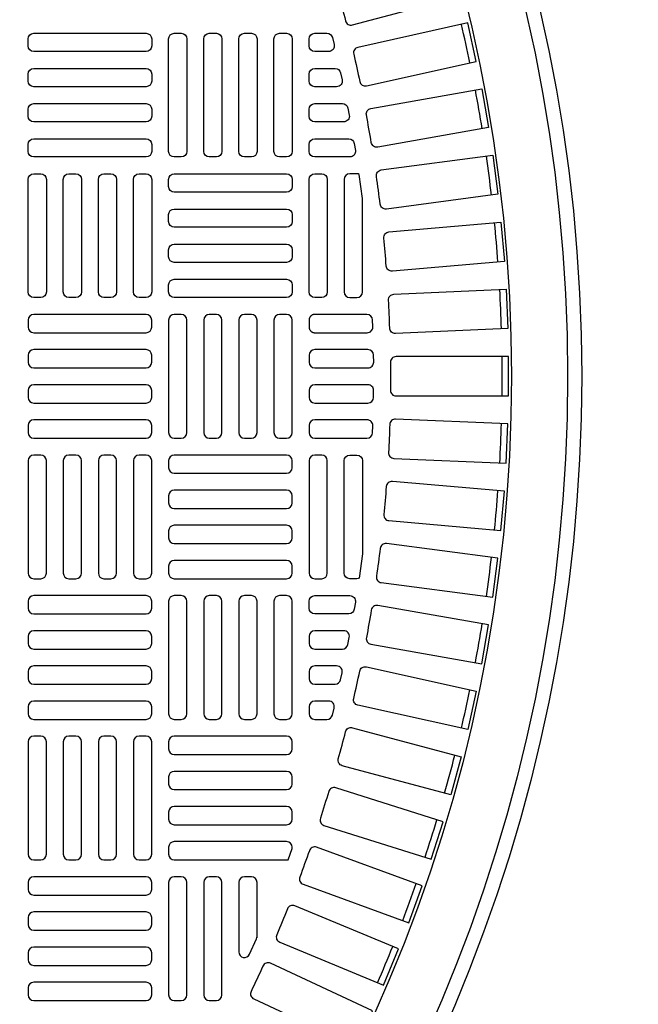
# Model space of a CAD drawing. Extents: x -169 to 6736, y -208 to 3022.
# Tile 471 of 656: x 1885.89 to 1894.55, y 1308.22 to 1322.01. Entities that reach past the tile are written whole.
import ezdxf

# ---------------------------------------------------------------- set-up
doc = ezdxf.new("R2010")
doc.units = 0
doc.header["$MEASUREMENT"] = 0
doc.header["$PDSIZE"] = 1
doc.layers.get('DEFPOINTS').update_dxf_attribs({"linetype": 'CONTINUOUS'})
for name, color, linetype in [('DIM', 3, 'CONTINUOUS'), ('TANK-MANHOLE-COVER-40', 2, 'CONTINUOUS'), ('TANK-MANHOLE-COVER-HATCH-40', 252, 'CONTINUOUS'), ('TANK-SLOPE', 3, 'CONTINUOUS')]:
    doc.layers.add(name, color=color, linetype=linetype)
doc.styles.add('SIMPLEX', font='simplex')
doc.dimstyles.new('DIM64', dxfattribs={"dimscale": 64, "dimtxt": 0.09375, "dimasz": 0.09375, "dimexe": 0.0625, "dimexo": 0.0625, "dimgap": 0.046875, "dimtad": 1, "dimdec": 4, "dimzin": 3, "dimdsep": 46, "dimlunit": 4, "dimtxsty": 'SIMPLEX', "dimcen": 0, "dimclrd": 256, "dimclre": 256, "dimclrt": 256, "dimadec": 0, "dimazin": 0, "dimtfac": 1, "dimtdec": 4, "dimtmove": 0, "dimatfit": 3, "dimfxl": 1, "dimfrac": 2, "dimtolj": 1, "dimtzin": 0, "dimarcsym": 0})

# ---------------------------------------------------------------- blocks, each defined once
blk = doc.blocks.new('*D33')
at = {"layer": 'DEFPOINTS', "color": 0, "transparency": 16777216}
for p in [(1800.266, 1380.018), (2061.773, 1380.018), (2061.773, 1254.018)]:
    blk.add_point(p, dxfattribs=at)
at = {"layer": 'DIM', "lineweight": -2, "transparency": 16777216}
for p, q in [((1804.266, 1380.018), (2065.773, 1380.018)), ((2061.773, 1260.018), (2061.773, 1374.018))]:
    blk.add_line(p, q, dxfattribs=at)
at = {"layer": 'DIM', "transparency": 16777216}
for points in [[(2060.773, 1374.018), (2062.773, 1374.018), (2061.773, 1380.018)], [(2060.773, 1260.018), (2062.773, 1260.018), (2061.773, 1254.018)]]:
    blk.add_solid(points, dxfattribs=at)
at = {"layer": 'DIM', "transparency": 16777216, "insert": (2055.201, 1317.018), "char_height": 6, "attachment_point": 5, "rotation": 90, "style": 'SIMPLEX'}
blk.add_mtext('\\A1;10\'-6"', dxfattribs=at)

msp = doc.modelspace()

# ---------------------------------------------------------------- linework, layer by layer
at = {"layer": 'TANK-MANHOLE-COVER-40', "color": 4, "linetype": 'Continuous'}
msp.add_circle((1871.12201, 1317.01762), 22.63902, dxfattribs=at)
at = {"layer": 'TANK-MANHOLE-COVER-40', "color": 1, "linetype": 'Continuous'}
msp.add_circle((1871.12201, 1317.01762), 22.44094, dxfattribs=at)
at = {"layer": 'TANK-MANHOLE-COVER-40', "color": 2, "linetype": 'Continuous'}
msp.add_circle((1871.12201, 1317.01762), 21.65354, dxfattribs=at)
at = {"layer": 'TANK-MANHOLE-COVER-HATCH-40', "linetype": 'Continuous'}
for points in [[(1890.45232, 1321.99417, 0.41709369), (1890.54895, 1321.93774), (1892.07103, 1322.34558), (1891.92837, 1322.87798), (1890.4063, 1322.47014, 0.41709369), (1890.35082, 1322.37296, -0.00491171), (1890.45232, 1321.99417)], [(1890.651, 1321.14626, 0.41709369), (1890.74507, 1321.08567), (1892.28349, 1321.42673), (1892.1642, 1321.96485), (1890.62578, 1321.62379, 0.41709369), (1890.56612, 1321.52912, -0.00491171), (1890.651, 1321.14626)], [(1890.8125, 1320.29049, 0.00491171), (1890.7444, 1320.67668, -0.41709369), (1890.80813, 1320.76866), (1892.35996, 1321.04229), (1892.45567, 1320.49948), (1890.90384, 1320.22585, -0.41709369), (1890.8125, 1320.29049)], [(1890.93652, 1319.42848, 0.00491171), (1890.88533, 1319.81728, -0.41709369), (1890.95301, 1319.90639), (1892.5153, 1320.11207), (1892.58725, 1319.56561), (1891.02496, 1319.35993, -0.41709369), (1890.93652, 1319.42848)], [(1891.02282, 1318.56189, 0.00491171), (1890.98864, 1318.95255, -0.41709369), (1891.06014, 1319.03863), (1892.62992, 1319.17597), (1892.67796, 1318.62688), (1891.10818, 1318.48954, -0.41709369), (1891.02282, 1318.56189)], [(1891.08168, 1316.82155, 0.41709369), (1891.16042, 1316.74203), (1892.73619, 1316.74203), (1892.73619, 1317.29321), (1891.16042, 1317.29321, 0.41709369), (1891.08168, 1317.2137, -0.00491171), (1891.08168, 1316.82155)], [(1891.02282, 1315.47336, -0.00491171), (1890.98864, 1315.08269, 0.41709369), (1891.06014, 1314.99662), (1892.62992, 1314.85928), (1892.67796, 1315.40837), (1891.10818, 1315.5457, 0.41709369), (1891.02282, 1315.47336)], [(1890.93652, 1314.60676, -0.00491171), (1890.88533, 1314.21797, 0.41709369), (1890.95301, 1314.12885), (1892.5153, 1313.92318), (1892.58725, 1314.46964), (1891.02496, 1314.67532, 0.41709369), (1890.93652, 1314.60676)], [(1890.8125, 1313.74476, -0.00491171), (1890.7444, 1313.35857, 0.41709369), (1890.80813, 1313.26659), (1892.35996, 1312.99296), (1892.45567, 1313.53577), (1890.90384, 1313.8094, 0.41709369), (1890.8125, 1313.74476)], [(1890.651, 1312.88899, -0.41709369), (1890.74507, 1312.94958), (1892.28349, 1312.60852), (1892.1642, 1312.0704), (1890.62578, 1312.41146, -0.41709369), (1890.56612, 1312.50613, 0.00491171), (1890.651, 1312.88899)], [(1890.45232, 1312.04108, -0.41709369), (1890.54895, 1312.0975), (1892.07103, 1311.68966), (1891.92837, 1311.15726), (1890.4063, 1311.5651, -0.41709369), (1890.35082, 1311.66229, 0.00491171), (1890.45232, 1312.04108)], [(1890.21685, 1311.20264, -0.00491171), (1890.09892, 1310.82863, 0.41709369), (1890.15011, 1310.72912), (1891.65294, 1310.25528), (1891.81869, 1310.78095), (1890.31585, 1311.2548, 0.41709369), (1890.21685, 1311.20264)], [(1889.94503, 1310.37527, -0.00491171), (1889.8109, 1310.00676, 0.41709369), (1889.8577, 1309.90512), (1891.33843, 1309.36617), (1891.52695, 1309.88411), (1890.04621, 1310.42306, 0.41709369), (1889.94503, 1310.37527)], [(1889.21256, 1309.15733), (1889.21256, 1309.93101), (1889.21256, 1309.93101, 0.41421356), (1889.13382, 1310.00975), (1889.0354, 1310.00975), (1889.0354, 1310.00975, 0.41421356), (1888.95666, 1309.93101), (1888.95666, 1308.95721, 0.80700564), (1889.10711, 1308.9247), (1889.20554, 1309.14183, 0.10680341), (1889.21256, 1309.17434)], [(1889.63738, 1309.56054, -0.00491171), (1889.48731, 1309.19824, 0.41709369), (1889.52962, 1309.09465), (1890.98544, 1308.49163), (1891.19637, 1309.00085), (1889.74055, 1309.60387, 0.41709369), (1889.63738, 1309.56054)], [(1889.29448, 1308.76001, -0.00491171), (1889.12875, 1308.4046, 0.41709369), (1889.1665, 1308.29926), (1890.59464, 1307.63331), (1890.82758, 1308.13285), (1889.39944, 1308.7988, 0.41709369), (1889.29448, 1308.76001)]]:
    msp.add_lwpolyline(points, format="xyb", dxfattribs=at)
at = {"layer": 'TANK-MANHOLE-COVER-HATCH-40', "linetype": 'Continuous', "flags": 128}
for points in [[(1886.0039, 1321.74203, -0.41421356), (1886.08264, 1321.82077), (1887.65745, 1321.82077, -0.41421356), (1887.73619, 1321.74203), (1887.73619, 1321.64361, -0.41421356), (1887.65745, 1321.56487), (1886.08264, 1321.56487, -0.41421356), (1886.0039, 1321.64361)], [(1888.05115, 1320.08849, -0.41421356), (1887.97241, 1320.16723), (1887.97241, 1321.74203, -0.41421356), (1888.05115, 1321.82077), (1888.14957, 1321.82077, -0.41421356), (1888.22831, 1321.74203), (1888.22831, 1320.16723, -0.41421356), (1888.14957, 1320.08849)], [(1888.54327, 1320.08849, -0.41421356), (1888.46453, 1320.16723), (1888.46453, 1321.74203, -0.41421356), (1888.54327, 1321.82077), (1888.6417, 1321.82077, -0.41421356), (1888.72044, 1321.74203), (1888.72044, 1320.16723, -0.41421356), (1888.6417, 1320.08849)], [(1889.0354, 1320.08849, -0.41421356), (1888.95666, 1320.16723), (1888.95666, 1321.74203, -0.41421356), (1889.0354, 1321.82077), (1889.13382, 1321.82077, -0.41421356), (1889.21256, 1321.74203), (1889.21256, 1320.16723, -0.41421356), (1889.13382, 1320.08849)], [(1889.52752, 1320.08849, -0.41421356), (1889.44878, 1320.16723), (1889.44878, 1321.74203, -0.41421356), (1889.52752, 1321.82077), (1889.62595, 1321.82077, -0.41421356), (1889.70469, 1321.74203), (1889.70469, 1320.16723, -0.41421356), (1889.62595, 1320.08849)], [(1886.0039, 1321.24991, -0.41421356), (1886.08264, 1321.32865), (1887.65745, 1321.32865, -0.41421356), (1887.73619, 1321.24991), (1887.73619, 1321.15148, -0.41421356), (1887.65745, 1321.07274), (1886.08264, 1321.07274, -0.41421356), (1886.0039, 1321.15148)], [(1886.0039, 1320.75778, -0.41421356), (1886.08264, 1320.83652), (1887.65745, 1320.83652, -0.41421356), (1887.73619, 1320.75778), (1887.73619, 1320.65936, -0.41421356), (1887.65745, 1320.58062), (1886.08264, 1320.58062, -0.41421356), (1886.0039, 1320.65936)], [(1886.0039, 1320.26566, -0.41421356), (1886.08264, 1320.3444), (1887.65745, 1320.3444, -0.41421356), (1887.73619, 1320.26566), (1887.73619, 1320.16723, -0.41421356), (1887.65745, 1320.08849), (1886.08264, 1320.08849, -0.41421356), (1886.0039, 1320.16723)], [(1886.08264, 1318.11999, -0.41421356), (1886.0039, 1318.19873), (1886.0039, 1319.77353, -0.41421356), (1886.08264, 1319.85227), (1886.18107, 1319.85227, -0.41421356), (1886.25981, 1319.77353), (1886.25981, 1318.19873, -0.41421356), (1886.18107, 1318.11999)], [(1886.57477, 1318.11999, -0.41421356), (1886.49603, 1318.19873), (1886.49603, 1319.77353, -0.41421356), (1886.57477, 1319.85227), (1886.67319, 1319.85227, -0.41421356), (1886.75193, 1319.77353), (1886.75193, 1318.19873, -0.41421356), (1886.67319, 1318.11999)], [(1887.0669, 1318.11999, -0.41421356), (1886.98815, 1318.19873), (1886.98815, 1319.77353, -0.41421356), (1887.0669, 1319.85227), (1887.16532, 1319.85227, -0.41421356), (1887.24406, 1319.77353), (1887.24406, 1318.19873, -0.41421356), (1887.16532, 1318.11999)], [(1887.55902, 1318.11999, -0.41421356), (1887.48028, 1318.19873), (1887.48028, 1319.77353, -0.41421356), (1887.55902, 1319.85227), (1887.65745, 1319.85227, -0.41421356), (1887.73619, 1319.77353), (1887.73619, 1318.19873, -0.41421356), (1887.65745, 1318.11999)], [(1889.70469, 1319.6751, -0.41421356), (1889.62595, 1319.59636), (1888.05115, 1319.59636, -0.41421356), (1887.97241, 1319.6751), (1887.97241, 1319.77353, -0.41421356), (1888.05115, 1319.85227), (1889.62595, 1319.85227, -0.41421356), (1889.70469, 1319.77353)], [(1889.70469, 1319.18298, -0.41421356), (1889.62595, 1319.10424), (1888.05115, 1319.10424, -0.41421356), (1887.97241, 1319.18298), (1887.97241, 1319.2814, -0.41421356), (1888.05115, 1319.36014), (1889.62595, 1319.36014, -0.41421356), (1889.70469, 1319.2814)], [(1889.70469, 1318.69085, -0.41421356), (1889.62595, 1318.61211), (1888.05115, 1318.61211, -0.41421356), (1887.97241, 1318.69085), (1887.97241, 1318.78928, -0.41421356), (1888.05115, 1318.86802), (1889.62595, 1318.86802, -0.41421356), (1889.70469, 1318.78928)], [(1889.70469, 1318.19873, -0.41421356), (1889.62595, 1318.11999), (1888.05115, 1318.11999, -0.41421356), (1887.97241, 1318.19873), (1887.97241, 1318.29715, -0.41421356), (1888.05115, 1318.37589), (1889.62595, 1318.37589, -0.41421356), (1889.70469, 1318.29715)], [(1886.0039, 1317.7066, 0.41421356), (1886.08264, 1317.62786), (1887.65745, 1317.62786, 0.41421356), (1887.73619, 1317.7066), (1887.73619, 1317.80503, 0.41421356), (1887.65745, 1317.88377), (1886.08264, 1317.88377, 0.41421356), (1886.0039, 1317.80503)], [(1888.05115, 1317.88377, 0.41421356), (1887.97241, 1317.80503), (1887.97241, 1316.23022, 0.41421356), (1888.05115, 1316.15148), (1888.14957, 1316.15148, 0.41421356), (1888.22831, 1316.23022), (1888.22831, 1317.80503, 0.41421356), (1888.14957, 1317.88377)], [(1888.54327, 1317.88377, 0.41421356), (1888.46453, 1317.80503), (1888.46453, 1316.23022, 0.41421356), (1888.54327, 1316.15148), (1888.6417, 1316.15148, 0.41421356), (1888.72044, 1316.23022), (1888.72044, 1317.80503, 0.41421356), (1888.6417, 1317.88377)], [(1889.0354, 1317.88377, 0.41421356), (1888.95666, 1317.80503), (1888.95666, 1316.23022, 0.41421356), (1889.0354, 1316.15148), (1889.13382, 1316.15148, 0.41421356), (1889.21256, 1316.23022), (1889.21256, 1317.80503, 0.41421356), (1889.13382, 1317.88377)], [(1889.52752, 1317.88377, 0.41421356), (1889.44878, 1317.80503), (1889.44878, 1316.23022, 0.41421356), (1889.52752, 1316.15148), (1889.62595, 1316.15148, 0.41421356), (1889.70469, 1316.23022), (1889.70469, 1317.80503, 0.41421356), (1889.62595, 1317.88377)], [(1886.0039, 1317.21447, 0.41421356), (1886.08264, 1317.13573), (1887.65745, 1317.13573, 0.41421356), (1887.73619, 1317.21447), (1887.73619, 1317.3129, 0.41421356), (1887.65745, 1317.39164), (1886.08264, 1317.39164, 0.41421356), (1886.0039, 1317.3129)], [(1886.0039, 1316.72235, 0.41421356), (1886.08264, 1316.64361), (1887.65745, 1316.64361, 0.41421356), (1887.73619, 1316.72235), (1887.73619, 1316.82077, 0.41421356), (1887.65745, 1316.89951), (1886.08264, 1316.89951, 0.41421356), (1886.0039, 1316.82077)], [(1886.0039, 1316.23022, 0.41421356), (1886.08264, 1316.15148), (1887.65745, 1316.15148, 0.41421356), (1887.73619, 1316.23022), (1887.73619, 1316.32865, 0.41421356), (1887.65745, 1316.40739), (1886.08264, 1316.40739, 0.41421356), (1886.0039, 1316.32865)], [(1886.08264, 1315.91526, 0.41421356), (1886.0039, 1315.83652), (1886.0039, 1314.26172, 0.41421356), (1886.08264, 1314.18298), (1886.18107, 1314.18298, 0.41421356), (1886.25981, 1314.26172), (1886.25981, 1315.83652, 0.41421356), (1886.18107, 1315.91526)], [(1886.57477, 1315.91526, 0.41421356), (1886.49603, 1315.83652), (1886.49603, 1314.26172, 0.41421356), (1886.57477, 1314.18298), (1886.67319, 1314.18298, 0.41421356), (1886.75193, 1314.26172), (1886.75193, 1315.83652, 0.41421356), (1886.67319, 1315.91526)], [(1887.0669, 1315.91526, 0.41421356), (1886.98815, 1315.83652), (1886.98815, 1314.26172, 0.41421356), (1887.0669, 1314.18298), (1887.16532, 1314.18298, 0.41421356), (1887.24406, 1314.26172), (1887.24406, 1315.83652, 0.41421356), (1887.16532, 1315.91526)], [(1887.55902, 1315.91526, 0.41421356), (1887.48028, 1315.83652), (1887.48028, 1314.26172, 0.41421356), (1887.55902, 1314.18298), (1887.65745, 1314.18298, 0.41421356), (1887.73619, 1314.26172), (1887.73619, 1315.83652, 0.41421356), (1887.65745, 1315.91526)], [(1889.70469, 1315.83652, 0.41421356), (1889.62595, 1315.91526), (1888.05115, 1315.91526, 0.41421356), (1887.97241, 1315.83652), (1887.97241, 1315.7381, 0.41421356), (1888.05115, 1315.65936), (1889.62595, 1315.65936, 0.41421356), (1889.70469, 1315.7381)], [(1889.70469, 1315.3444, 0.41421356), (1889.62595, 1315.42314), (1888.05115, 1315.42314, 0.41421356), (1887.97241, 1315.3444), (1887.97241, 1315.24597, 0.41421356), (1888.05115, 1315.16723), (1889.62595, 1315.16723, 0.41421356), (1889.70469, 1315.24597)], [(1889.70469, 1314.85227, 0.41421356), (1889.62595, 1314.93101), (1888.05115, 1314.93101, 0.41421356), (1887.97241, 1314.85227), (1887.97241, 1314.75384, 0.41421356), (1888.05115, 1314.6751), (1889.62595, 1314.6751, 0.41421356), (1889.70469, 1314.75384)], [(1889.70469, 1314.36014, 0.41421356), (1889.62595, 1314.43888), (1888.05115, 1314.43888, 0.41421356), (1887.97241, 1314.36014), (1887.97241, 1314.26172, 0.41421356), (1888.05115, 1314.18298), (1889.62595, 1314.18298, 0.41421356), (1889.70469, 1314.26172)], [(1886.0039, 1313.76959, 0.41421356), (1886.08264, 1313.69085), (1887.65745, 1313.69085, 0.41421356), (1887.73619, 1313.76959), (1887.73619, 1313.86802, 0.41421356), (1887.65745, 1313.94676), (1886.08264, 1313.94676, 0.41421356), (1886.0039, 1313.86802)], [(1888.05115, 1313.94676, 0.41421356), (1887.97241, 1313.86802), (1887.97241, 1312.29321, 0.41421356), (1888.05115, 1312.21447), (1888.14957, 1312.21447, 0.41421356), (1888.22831, 1312.29321), (1888.22831, 1313.86802, 0.41421356), (1888.14957, 1313.94676)], [(1888.54327, 1313.94676, 0.41421356), (1888.46453, 1313.86802), (1888.46453, 1312.29321, 0.41421356), (1888.54327, 1312.21447), (1888.6417, 1312.21447, 0.41421356), (1888.72044, 1312.29321), (1888.72044, 1313.86802, 0.41421356), (1888.6417, 1313.94676)], [(1889.0354, 1313.94676, 0.41421356), (1888.95666, 1313.86802), (1888.95666, 1312.29321, 0.41421356), (1889.0354, 1312.21447), (1889.13382, 1312.21447, 0.41421356), (1889.21256, 1312.29321), (1889.21256, 1313.86802, 0.41421356), (1889.13382, 1313.94676)], [(1889.52752, 1313.94676, 0.41421356), (1889.44878, 1313.86802), (1889.44878, 1312.29321, 0.41421356), (1889.52752, 1312.21447), (1889.62595, 1312.21447, 0.41421356), (1889.70469, 1312.29321), (1889.70469, 1313.86802, 0.41421356), (1889.62595, 1313.94676)], [(1886.0039, 1313.27747, 0.41421356), (1886.08264, 1313.19873), (1887.65745, 1313.19873, 0.41421356), (1887.73619, 1313.27747), (1887.73619, 1313.37589, 0.41421356), (1887.65745, 1313.45463), (1886.08264, 1313.45463, 0.41421356), (1886.0039, 1313.37589)], [(1886.0039, 1312.78534, 0.41421356), (1886.08264, 1312.7066), (1887.65745, 1312.7066, 0.41421356), (1887.73619, 1312.78534), (1887.73619, 1312.88377, 0.41421356), (1887.65745, 1312.96251), (1886.08264, 1312.96251, 0.41421356), (1886.0039, 1312.88377)], [(1886.0039, 1312.29321, 0.41421356), (1886.08264, 1312.21447), (1887.65745, 1312.21447, 0.41421356), (1887.73619, 1312.29321), (1887.73619, 1312.39164, 0.41421356), (1887.65745, 1312.47038), (1886.08264, 1312.47038, 0.41421356), (1886.0039, 1312.39164)], [(1886.08264, 1311.97825, 0.41421356), (1886.0039, 1311.89951), (1886.0039, 1310.32471, 0.41421356), (1886.08264, 1310.24597), (1886.18107, 1310.24597, 0.41421356), (1886.25981, 1310.32471), (1886.25981, 1311.89951, 0.41421356), (1886.18107, 1311.97825)], [(1886.57477, 1311.97825, 0.41421356), (1886.49603, 1311.89951), (1886.49603, 1310.32471, 0.41421356), (1886.57477, 1310.24597), (1886.67319, 1310.24597, 0.41421356), (1886.75193, 1310.32471), (1886.75193, 1311.89951, 0.41421356), (1886.67319, 1311.97825)], [(1887.0669, 1311.97825, 0.41421356), (1886.98815, 1311.89951), (1886.98815, 1310.32471, 0.41421356), (1887.0669, 1310.24597), (1887.16532, 1310.24597, 0.41421356), (1887.24406, 1310.32471), (1887.24406, 1311.89951, 0.41421356), (1887.16532, 1311.97825)], [(1887.55902, 1311.97825, 0.41421356), (1887.48028, 1311.89951), (1887.48028, 1310.32471, 0.41421356), (1887.55902, 1310.24597), (1887.65745, 1310.24597, 0.41421356), (1887.73619, 1310.32471), (1887.73619, 1311.89951, 0.41421356), (1887.65745, 1311.97825)], [(1886.0039, 1309.83258, 0.41421356), (1886.08264, 1309.75384), (1887.65745, 1309.75384, 0.41421356), (1887.73619, 1309.83258), (1887.73619, 1309.93101, 0.41421356), (1887.65745, 1310.00975), (1886.08264, 1310.00975, 0.41421356), (1886.0039, 1309.93101)], [(1886.0039, 1309.34046, 0.41421356), (1886.08264, 1309.26172), (1887.65745, 1309.26172, 0.41421356), (1887.73619, 1309.34046), (1887.73619, 1309.43888, 0.41421356), (1887.65745, 1309.51762), (1886.08264, 1309.51762, 0.41421356), (1886.0039, 1309.43888)], [(1886.0039, 1308.84833, 0.41421356), (1886.08264, 1308.76959), (1887.65745, 1308.76959, 0.41421356), (1887.73619, 1308.84833), (1887.73619, 1308.94676, 0.41421356), (1887.65745, 1309.0255), (1886.08264, 1309.0255, 0.41421356), (1886.0039, 1308.94676)], [(1886.0039, 1308.35621, 0.41421356), (1886.08264, 1308.27747), (1887.65745, 1308.27747, 0.41421356), (1887.73619, 1308.35621), (1887.73619, 1308.45463, 0.41421356), (1887.65745, 1308.53337), (1886.08264, 1308.53337, 0.41421356), (1886.0039, 1308.45463)]]:
    msp.add_lwpolyline(points, format="xyb", close=True, dxfattribs=at)
at = {"layer": 'TANK-MANHOLE-COVER-HATCH-40', "linetype": 'Continuous'}
for points in [[(1890.21485, 1321.56487), (1890.01965, 1321.56487), (1890.01965, 1321.56487, -0.41421356), (1889.94091, 1321.64361), (1889.94091, 1321.74203), (1889.94091, 1321.74203, -0.41421356), (1890.01965, 1321.82077), (1890.19083, 1321.82077, -0.34573684), (1890.26733, 1321.7607), (1890.29134, 1321.66227, -0.48617467)], [(1890.32742, 1321.07274), (1890.01965, 1321.07274), (1890.01965, 1321.07274, -0.41421356), (1889.94091, 1321.15148), (1889.94091, 1321.24991), (1889.94091, 1321.24991, -0.41421356), (1890.01965, 1321.32865), (1890.30606, 1321.32865, -0.35291937), (1890.38301, 1321.26661), (1890.40437, 1321.16818, -0.47828469)], [(1890.01965, 1320.58062, -0.41421356), (1889.94091, 1320.65936), (1889.94091, 1320.75778), (1889.94091, 1320.75778, -0.41421356), (1890.01965, 1320.83652), (1890.40804, 1320.83652, -0.36009445), (1890.48539, 1320.77252), (1890.50414, 1320.67409, -0.47048611), (1890.42679, 1320.58062)], [(1890.51317, 1320.08849), (1890.01965, 1320.08849, -0.41421356), (1889.94091, 1320.16723), (1889.94091, 1320.26566), (1889.94091, 1320.26566, -0.41421356), (1890.01965, 1320.3444), (1890.49699, 1320.3444, -0.36726762), (1890.57469, 1320.27843), (1890.59087, 1320.18, -0.46277143)], [(1890.01965, 1318.11999, -0.41421356), (1889.94091, 1318.19873), (1889.94091, 1319.77353, -0.41421356), (1890.01965, 1319.85227), (1890.11808, 1319.85227, -0.41421356), (1890.19682, 1319.77353), (1890.19682, 1318.19873, -0.41421356), (1890.11808, 1318.11999)], [(1890.64269, 1319.84526, 0.10672862), (1890.6102, 1319.85227), (1890.6102, 1319.85227), (1890.51178, 1319.85227, 0.41421356), (1890.43304, 1319.77353), (1890.43304, 1319.77353), (1890.43304, 1318.19873, 0.41421356), (1890.51178, 1318.11999), (1890.51178, 1318.11999), (1890.6102, 1318.11999, 0.41421356), (1890.68894, 1318.19873), (1890.68894, 1318.19873), (1890.68894, 1319.50512)], [(1892.70359, 1318.23575), (1892.72764, 1317.68509), (1891.15337, 1317.61636, -0.41709369), (1891.07124, 1317.69236, 0.00491171), (1891.05413, 1318.08414, -0.41709369), (1891.12932, 1318.16702)], [(1890.0081, 1317.88291), (1890.00429, 1317.88225), (1890.00052, 1317.88141), (1889.99679, 1317.88038), (1889.99312, 1317.87916), (1889.98952, 1317.87777), (1889.98599, 1317.87621), (1889.98253, 1317.87447), (1889.97917, 1317.87256), (1889.97591, 1317.8705), (1889.97275, 1317.86827), (1889.9697, 1317.86589), (1889.96677, 1317.86337), (1889.96397, 1317.8607), (1889.96131, 1317.8579), (1889.95878, 1317.85498), (1889.95641, 1317.85193), (1889.95418, 1317.84877), (1889.95211, 1317.84551), (1889.95021, 1317.84214), (1889.94847, 1317.83869), (1889.9469, 1317.83516), (1889.94551, 1317.83155), (1889.9443, 1317.82788), (1889.94327, 1317.82416), (1889.94242, 1317.82039), (1889.94176, 1317.81658), (1889.94129, 1317.81274), (1889.94101, 1317.80889), (1889.94091, 1317.80503), (1889.94091, 1317.7066), (1889.94101, 1317.70274), (1889.94129, 1317.69888), (1889.94176, 1317.69505), (1889.94242, 1317.69124), (1889.94327, 1317.68747), (1889.9443, 1317.68374), (1889.94551, 1317.68007), (1889.9469, 1317.67647), (1889.94847, 1317.67293), (1889.95021, 1317.66948), (1889.95211, 1317.66612), (1889.95418, 1317.66285), (1889.95641, 1317.6597), (1889.95878, 1317.65665), (1889.96131, 1317.65372), (1889.96397, 1317.65092), (1889.96677, 1317.64826), (1889.9697, 1317.64573), (1889.97275, 1317.64336), (1889.97591, 1317.64113), (1889.97917, 1317.63906), (1889.98253, 1317.63716), (1889.98599, 1317.63542), (1889.98952, 1317.63385), (1889.99312, 1317.63246), (1889.99679, 1317.63125), (1890.00052, 1317.63022), (1890.00429, 1317.62937), (1890.0081, 1317.62871), (1890.01193, 1317.62824), (1890.01579, 1317.62796), (1890.01965, 1317.62786), (1890.75524, 1317.62786, 0.42522092), (1890.83392, 1317.70955), (1890.83023, 1317.80797, 0.40329122), (1890.75155, 1317.88377), (1890.01965, 1317.88377), (1890.01579, 1317.88367), (1890.01193, 1317.88339)], [(1890.76748, 1317.13573, 0.41977873), (1890.84621, 1317.21597), (1890.84434, 1317.31439, 0.40867021), (1890.76562, 1317.39164), (1890.01965, 1317.39164), (1890.01965, 1317.39164, 0.41421356), (1889.94091, 1317.3129), (1889.94091, 1317.21447), (1889.94091, 1317.21447, 0.41421356), (1890.01965, 1317.13573)], [(1890.76634, 1316.89951), (1890.01965, 1316.89951, 0.41421356), (1889.94091, 1316.82077), (1889.94091, 1316.72235, 0.41421356), (1890.01965, 1316.64361), (1890.76511, 1316.64361, 0.41056424), (1890.84385, 1316.72137), (1890.84507, 1316.81979, 0.20053403), (1890.82236, 1316.8761, 0.20053403)], [(1890.75524, 1316.40739), (1890.01965, 1316.40739, 0.41421356), (1889.94091, 1316.32865), (1889.94091, 1316.23022, 0.41421356), (1890.01965, 1316.15148), (1890.75155, 1316.15148, 0.40329122), (1890.83023, 1316.22728), (1890.83392, 1316.3257, 0.20378141), (1890.81195, 1316.38327, 0.20378141)], [(1892.70359, 1315.7995), (1892.72764, 1316.35016), (1891.15337, 1316.41889, 0.41709369), (1891.07124, 1316.34289, -0.00491171), (1891.05413, 1315.95111, 0.41709369), (1891.12932, 1315.86823)], [(1890.01965, 1315.91526, 0.41421356), (1889.94091, 1315.83652), (1889.94091, 1314.26172, 0.41421356), (1890.01965, 1314.18298), (1890.11808, 1314.18298, 0.41421356), (1890.19682, 1314.26172), (1890.19682, 1315.83652, 0.41421356), (1890.11808, 1315.91526)], [(1890.64269, 1314.18999, -0.10672862), (1890.6102, 1314.18298), (1890.6102, 1314.18298), (1890.51178, 1314.18298, -0.41421356), (1890.43304, 1314.26172), (1890.43304, 1314.26172), (1890.43304, 1315.83652, -0.41421356), (1890.51178, 1315.91526), (1890.51178, 1315.91526), (1890.6102, 1315.91526, -0.41421356), (1890.68894, 1315.83652), (1890.68894, 1315.83652), (1890.68894, 1314.53013)], [(1889.94091, 1313.76959), (1889.94091, 1313.76959), (1889.94091, 1313.86802, -0.41421356), (1890.01965, 1313.94676), (1890.51317, 1313.94676, -0.46277143), (1890.59087, 1313.85525), (1890.57469, 1313.75682, -0.36726762), (1890.49699, 1313.69085), (1890.01965, 1313.69085, -0.41421356)], [(1890.01965, 1313.19873), (1890.40804, 1313.19873, 0.36009445), (1890.48539, 1313.26273), (1890.50414, 1313.36116, 0.47048611), (1890.42679, 1313.45463), (1890.01965, 1313.45463, 0.41421356), (1889.94091, 1313.37589), (1889.94091, 1313.27747), (1889.94091, 1313.27747, 0.41421356)], [(1890.01965, 1312.7066), (1890.30606, 1312.7066, 0.35291937), (1890.38301, 1312.76864), (1890.40437, 1312.86707, 0.47828469), (1890.32742, 1312.96251), (1890.01965, 1312.96251), (1890.01965, 1312.96251, 0.41421356), (1889.94091, 1312.88377), (1889.94091, 1312.78534), (1889.94091, 1312.78534, 0.41421356)], [(1890.01965, 1312.21447), (1890.19083, 1312.21447, 0.34573684), (1890.26733, 1312.27455), (1890.29134, 1312.37298, 0.48617467), (1890.21485, 1312.47038), (1890.01965, 1312.47038), (1890.01965, 1312.47038, 0.41421356), (1889.94091, 1312.39164), (1889.94091, 1312.29321), (1889.94091, 1312.29321, 0.41421356)], [(1889.70469, 1311.89951, 0.41421356), (1889.62595, 1311.97825), (1888.05115, 1311.97825, 0.41421356), (1887.97241, 1311.89951), (1887.97241, 1311.80109, 0.41421356), (1888.05115, 1311.72235), (1889.62595, 1311.72235, 0.41421356), (1889.70469, 1311.80109)], [(1889.70469, 1311.40739, 0.41421356), (1889.62595, 1311.48613), (1888.05115, 1311.48613, 0.41421356), (1887.97241, 1311.40739), (1887.97241, 1311.30896, 0.41421356), (1888.05115, 1311.23022), (1889.62595, 1311.23022, 0.41421356), (1889.70469, 1311.30896)], [(1889.70469, 1310.91526, 0.41421356), (1889.62595, 1310.994), (1888.05115, 1310.994, 0.41421356), (1887.97241, 1310.91526), (1887.97241, 1310.81684, 0.41421356), (1888.05115, 1310.7381), (1889.62595, 1310.7381, 0.41421356), (1889.70469, 1310.81684)], [(1889.70469, 1310.40427), (1889.70469, 1310.42314, 0.41421356), (1889.62595, 1310.50188), (1888.05115, 1310.50188, 0.41421356), (1887.97241, 1310.42314), (1887.97241, 1310.32471, 0.41421356), (1888.05115, 1310.24597), (1889.62595, 1310.24597, 0.07385003), (1889.64883, 1310.24937)], [(1888.05115, 1310.00975, 0.41421356), (1887.97241, 1309.93101), (1887.97241, 1308.35621, 0.41421356), (1888.05115, 1308.27747), (1888.14957, 1308.27747, 0.41421356), (1888.22831, 1308.35621), (1888.22831, 1309.93101, 0.41421356), (1888.14957, 1310.00975)], [(1888.54327, 1310.00975, 0.41421356), (1888.46453, 1309.93101), (1888.46453, 1308.35621, 0.41421356), (1888.54327, 1308.27747), (1888.6417, 1308.27747, 0.41421356), (1888.72044, 1308.35621), (1888.72044, 1309.93101, 0.41421356), (1888.6417, 1310.00975)]]:
    msp.add_lwpolyline(points, format="xyb", close=True, dxfattribs=at)
for start, end in [(11.766426, 13.233574), (9.266426, 10.733574), (6.766426, 8.233574), (4.266426, 5.733574), (1.766426, 3.233574), (359.266426, 0.733574), (356.766426, 358.233574), (354.266426, 355.733574), (351.766426, 353.233574), (349.266426, 350.733574), (346.766426, 348.233574), (344.266426, 345.733574), (341.766426, 343.233574), (339.266426, 340.733574), (336.766426, 338.233574)]:
    msp.add_arc((1871.12201, 1317.01762), 21.52559, start, end, dxfattribs=at)
at = {"layer": 'TANK-SLOPE'}
msp.add_lwpolyline([(1867.62201, 1282.43278), (1870.53706, 1282.38354, 1.01702303), (1870.53768, 1351.65172), (1868.62201, 1351.6194)], format="xyb", dxfattribs=at)

# ---------------------------------------------------------------- dimensions: what is measured, and where the dimension line sits
at = {"layer": 'DIM'}
dim = msp.add_linear_dim(base=(2061.77254, 1380.01839), p1=(2061.77254, 1254.01839), p2=(1800.26617, 1380.01839), angle=90, dimstyle='DIM64', dxfattribs=at)
dim.commit()
dim.dimension.update_dxf_attribs({"geometry": '*D33', "text_midpoint": (2055.20111, 1317.01839)})

doc.saveas('drawing.dxf')
